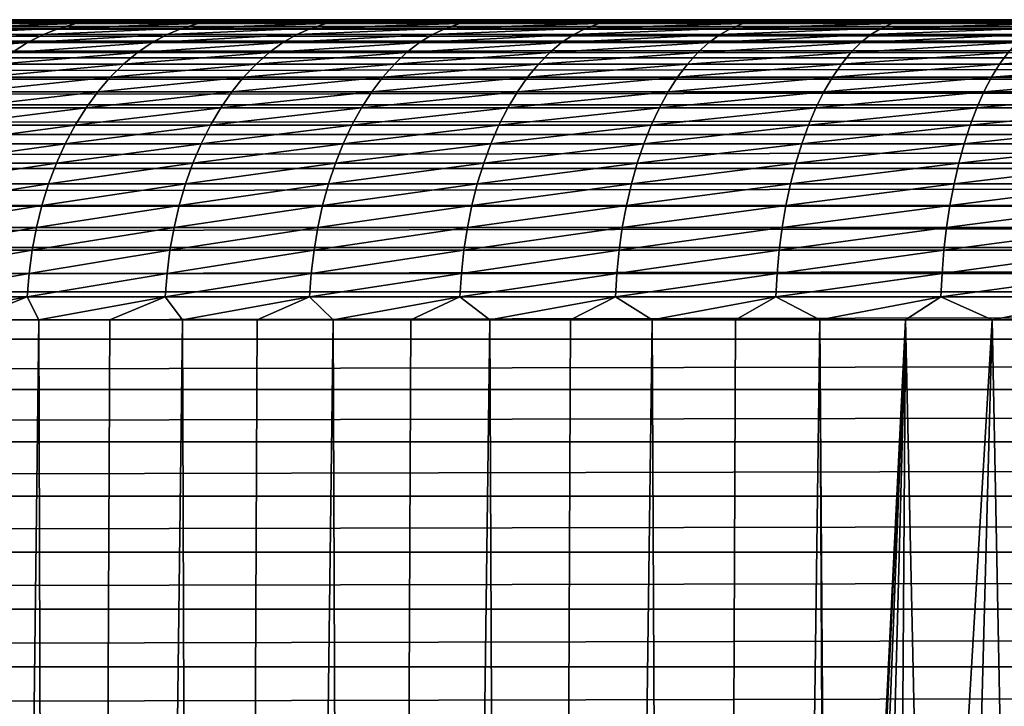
# Model space of a CAD drawing. Header units: metres. Extents: x -105 to 105, y -72 to 59.
# Tile 312 of 414: x -15.64 to -9.07, y 13.68 to 18.25. Entities that reach past the tile are written whole.
import ezdxf

# ---------------------------------------------------------------- set-up
doc = ezdxf.new("R2010")
doc.units = ezdxf.units.M
doc.layers.add('solid_509431_AD150_SW0001', color=7, linetype='CONTINUOUS')

msp = doc.modelspace()

# ---------------------------------------------------------------- linework, layer by layer
at = {"layer": 'solid_509431_AD150_SW0001'}
for points in [[(-75.364235, 18.25, 10.893912), (-90, 18.25, 12.05), (90, 18.25, 12.05)], [(-90, 18.233948, 12.438123), (90, 18.25, 12.05), (-90, 18.25, 12.05)], [(90, 18.233948, 12.438123), (90, 18.25, 12.05), (-90, 18.233948, 12.438123)], [(90, 18.233948, 12.438123), (-90, 18.233948, 12.438123), (-90, 18.185898, 12.823594)], [(90, 18.185898, 12.823594), (90, 18.233948, 12.438123), (-90, 18.185898, 12.823594)], [(-74.635765, 18.25, 10.893912), (-75.364235, 18.25, 10.893912), (90, 18.25, 12.05)], [(-73.908966, 18.25, 10.845259), (-74.635765, 18.25, 10.893912), (90, 18.25, 12.05)], [(-73.186996, 18.25, 10.748163), (-73.908966, 18.25, 10.845259), (90, 18.25, 12.05)], [(-72.473167, 18.25, 10.603071), (-73.186996, 18.25, 10.748163), (90, 18.25, 12.05)], [(-71.770584, 18.25, 10.410614), (-72.473167, 18.25, 10.603071), (90, 18.25, 12.05)], [(-71.082458, 18.25, 10.17167), (-71.770584, 18.25, 10.410614), (90, 18.25, 12.05)], [(-70.411804, 18.25, 9.887288), (-71.082458, 18.25, 10.17167), (90, 18.25, 12.05)], [(-69.761658, 18.25, 9.558754), (-70.411804, 18.25, 9.887288), (90, 18.25, 12.05)], [(-69.134903, 18.25, 9.187528), (-69.761658, 18.25, 9.558754), (90, 18.25, 12.05)], [(-68.53434, 18.25, 8.775261), (-69.134903, 18.25, 9.187528), (90, 18.25, 12.05)], [(-67.962662, 18.25, 8.323815), (-68.53434, 18.25, 8.775261), (90, 18.25, 12.05)], [(-67.422394, 18.25, 7.835172), (-67.962662, 18.25, 8.323815), (90, 18.25, 12.05)], [(-66.916, 18.25, 7.311563), (-67.422394, 18.25, 7.835172), (90, 18.25, 12.05)], [(-66.445679, 18.25, 6.755264), (-66.916, 18.25, 7.311563), (90, 18.25, 12.05)], [(-66.013596, 18.25, 6.168835), (-66.445679, 18.25, 6.755264), (90, 18.25, 12.05)], [(-65.621613, 18.25, 5.554809), (-66.013596, 18.25, 6.168835), (90, 18.25, 12.05)], [(-65.271553, 18.25, 4.916022), (-65.621613, 18.25, 5.554809), (90, 18.25, 12.05)], [(-64.964912, 18.25, 4.255229), (-65.271553, 18.25, 4.916022), (90, 18.25, 12.05)], [(-64.70311, 18.25, 3.575481), (-64.964912, 18.25, 4.255229), (90, 18.25, 12.05)], [(-64.487282, 18.25, 2.879718), (-64.70311, 18.25, 3.575481), (90, 18.25, 12.05)], [(-64.31842, 18.25, 2.171134), (-64.487282, 18.25, 2.879718), (90, 18.25, 12.05)], [(-64.197258, 18.25, 1.45282), (-64.31842, 18.25, 2.171134), (90, 18.25, 12.05)], [(-64.124344, 18.25, 0.728042), (-64.197258, 18.25, 1.45282), (90, 18.25, 12.05)], [(73.908966, 18.25, 10.845259), (-64.124344, 18.25, 0.728042), (90, 18.25, 12.05)], [(73.908966, 18.25, 10.845259), (-64.099998, 18.25), (-64.124344, 18.25, 0.728042)], [(73.186996, 18.25, 10.748163), (-57.793198, 18.25, -12.050066), (-64.099998, 18.25)], [(73.908966, 18.25, 10.845259), (73.186996, 18.25, 10.748163), (-64.099998, 18.25)], [(72.473167, 18.25, 10.603071), (-25.726921, 18.25, -12.050113), (-57.793198, 18.25, -12.050066)], [(73.186996, 18.25, 10.748163), (72.473167, 18.25, 10.603071), (-57.793198, 18.25, -12.050066)], [(72.473167, 18.25, 10.603071), (-25.365049, 18.25, -12.060971), (-25.726921, 18.25, -12.050113)], [(72.473167, 18.25, 10.603071), (-24.991703, 18.25, -12.094445), (-25.365049, 18.25, -12.060971)], [(72.473167, 18.25, 10.603071), (-24.801468, 18.25, -12.12), (-24.991703, 18.25, -12.094445)], [(72.473167, 18.25, 10.603071), (-24.609257, 18.25, -12.151661), (-24.801468, 18.25, -12.12)], [(72.473167, 18.25, 10.603071), (-24.415108, 18.25, -12.18946), (-24.609257, 18.25, -12.151661)], [(72.473167, 18.25, 10.603071), (-24.219128, 18.25, -12.233633), (-24.415108, 18.25, -12.18946)], [(72.473167, 18.25, 10.603071), (-24.100067, 18.25, -12.263351), (-24.219128, 18.25, -12.233633)], [(72.473167, 18.25, 10.603071), (-24.02137, 18.25, -12.284227), (-24.100067, 18.25, -12.263351)], [(72.473167, 18.25, 10.603071), (-23.822035, 18.25, -12.341436), (-24.02137, 18.25, -12.284227)], [(72.473167, 18.25, 10.603071), (-23.621172, 18.25, -12.40536), (-23.822035, 18.25, -12.341436)], [(72.473167, 18.25, 10.603071), (-23.41888, 18.25, -12.476157), (-23.621172, 18.25, -12.40536)], [(72.473167, 18.25, 10.603071), (-23.215279, 18.25, -12.553991), (-23.41888, 18.25, -12.476157)], [(72.473167, 18.25, 10.603071), (-23.01042, 18.25, -12.638964), (-23.215279, 18.25, -12.553991)], [(72.473167, 18.25, 10.603071), (-22.804512, 18.25, -12.731285), (-23.01042, 18.25, -12.638964)], [(72.473167, 18.25, 10.603071), (-22.597603, 18.25, -12.831001), (-22.804512, 18.25, -12.731285)], [(72.473167, 18.25, 10.603071), (-22.389881, 18.25, -12.938389), (-22.597603, 18.25, -12.831001)], [(72.473167, 18.25, 10.603071), (-22.181355, 18.25, -13.053498), (-22.389881, 18.25, -12.938389)], [(72.473167, 18.25, 10.603071), (-21.972017, 18.25, -13.176738), (-22.181355, 18.25, -13.053498)], [(72.473167, 18.25, 10.603071), (-21.761856, 18.25, -13.308221), (-21.972017, 18.25, -13.176738)], [(72.473167, 18.25, 10.603071), (-21.550831, 18.25, -13.448377), (-21.761856, 18.25, -13.308221)], [(72.473167, 18.25, 10.603071), (-21.338903, 18.25, -13.597456), (-21.550831, 18.25, -13.448377)], [(72.473167, 18.25, 10.603071), (-21.126057, 18.25, -13.755789), (-21.338903, 18.25, -13.597456)], [(72.473167, 18.25, 10.603071), (-20.912096, 18.25, -13.923974), (-21.126057, 18.25, -13.755789)], [(72.473167, 18.25, 10.603071), (-20.697023, 18.25, -14.102214), (-20.912096, 18.25, -13.923974)], [(72.473167, 18.25, 10.603071), (-20.480186, 18.25, -14.291783), (-20.697023, 18.25, -14.102214)], [(72.473167, 18.25, 10.603071), (-20.26153, 18.25, -14.492849), (-20.480186, 18.25, -14.291783)], [(-20.26153, 18.25, -14.492849), (72.473167, 18.25, 10.603071), (71.770584, 18.25, 10.410614)], [(71.770584, 18.25, 10.410614), (-20.039642, 18.25, -14.707791), (-20.26153, 18.25, -14.492849)], [(71.770584, 18.25, 10.410614), (-19.814226, 18.25, -14.937092), (-20.039642, 18.25, -14.707791)], [(71.770584, 18.25, 10.410614), (-19.582644, 18.25, -15.184918), (-19.814226, 18.25, -14.937092)], [(71.770584, 18.25, 10.410614), (-19.424721, 18.25, -15.360637), (-19.582644, 18.25, -15.184918)], [(71.770584, 18.25, 10.410614), (-19.262119, 18.25, -15.547915), (-19.424721, 18.25, -15.360637)], [(71.770584, 18.25, 10.410614), (-19.094269, 18.25, -15.747334), (-19.262119, 18.25, -15.547915)], [(71.770584, 18.25, 10.410614), (-18.922535, 18.25, -15.957415), (-19.094269, 18.25, -15.747334)], [(71.770584, 18.25, 10.410614), (-18.747385, 18.25, -16.178308), (-18.922535, 18.25, -15.957415)], [(71.770584, 18.25, 10.410614), (-18.566805, 18.25, -16.412891), (-18.747385, 18.25, -16.178308)], [(71.770584, 18.25, 10.410614), (-18.38862, 18.25, -16.649181), (-18.566805, 18.25, -16.412891)], [(71.770584, 18.25, 10.410614), (-18.218725, 18.25, -16.878807), (-18.38862, 18.25, -16.649181)], [(71.770584, 18.25, 10.410614), (-18.054319, 18.25, -17.105858), (-18.218725, 18.25, -16.878807)], [(71.770584, 18.25, 10.410614), (-17.89673, 18.25, -17.325331), (-18.054319, 18.25, -17.105858)], [(71.770584, 18.25, 10.410614), (-17.74736, 18.25, -17.534727), (-17.89673, 18.25, -17.325331)], [(71.770584, 18.25, 10.410614), (-17.604713, 18.25, -17.73621), (-17.74736, 18.25, -17.534727)], [(71.770584, 18.25, 10.410614), (-17.398317, 18.25, -18.026514), (-17.604713, 18.25, -17.73621)], [(71.770584, 18.25, 10.410614), (-17.331184, 18.25, -18.120758), (-17.398317, 18.25, -18.026514)], [(71.770584, 18.25, 10.410614), (-17.201433, 18.25, -18.302088), (-17.331184, 18.25, -18.120758)], [(71.770584, 18.25, 10.410614), (-17.014133, 18.25, -18.560238), (-17.201433, 18.25, -18.302088)], [(71.770584, 18.25, 10.410614), (-16.836412, 18.25, -18.800995), (-17.014133, 18.25, -18.560238)], [(71.770584, 18.25, 10.410614), (-16.668112, 18.25, -19.023737), (-16.836412, 18.25, -18.800995)], [(71.770584, 18.25, 10.410614), (-16.509266, 18.25, -19.228603), (-16.668112, 18.25, -19.023737)], [(71.770584, 18.25, 10.410614), (-16.138926, 18.25, -19.686356), (-16.509266, 18.25, -19.228603)], [(-16.26087, 18.151968, -20.495813), (-16.147078, 18.194666, -20.39612), (-15.371925, 18.194666, -21.234808)], [(-15.480256, 18.151968, -21.34041), (-16.26087, 18.151968, -20.495813), (-15.371925, 18.194666, -21.234808)], [(-16.147078, 18.194666, -20.39612), (-16.031113, 18.225351, -20.294527), (-15.261528, 18.225351, -21.12719)], [(-15.371925, 18.194666, -21.234808), (-16.147078, 18.194666, -20.39612), (-15.261528, 18.225351, -21.12719)], [(71.082458, 18.25, 10.17167), (-15.691018, 18.25, -20.206938), (-16.138926, 18.25, -19.686356)], [(71.770584, 18.25, 10.410614), (71.082458, 18.25, 10.17167), (-16.138926, 18.25, -19.686356)], [(-16.031113, 18.225351, -20.294527), (-15.913694, 18.243835, -20.19166), (-15.149746, 18.243835, -21.018223)], [(-15.261528, 18.225351, -21.12719), (-16.031113, 18.225351, -20.294527), (-15.149746, 18.243835, -21.018223)], [(-15.913694, 18.243835, -20.19166), (-15.691018, 18.25, -20.206938), (-15.141661, 18.25, -20.80084)], [(-15.149746, 18.243835, -21.018223), (-15.913694, 18.243835, -20.19166), (-15.141661, 18.25, -20.80084)], [(71.082458, 18.25, 10.17167), (-15.141661, 18.25, -20.80084), (-15.691018, 18.25, -20.206938)], [(-15.480256, 18.151968, -21.34041), (-15.371925, 18.194666, -21.234808), (-14.55326, 18.194666, -22.031101)], [(-14.655821, 18.151968, -22.142315), (-15.480256, 18.151968, -21.34041), (-14.55326, 18.194666, -22.031101)], [(-15.371925, 18.194666, -21.234808), (-15.261528, 18.225351, -21.12719), (-14.448742, 18.225351, -21.917765)], [(-14.55326, 18.194666, -22.031101), (-15.371925, 18.194666, -21.234808), (-14.448742, 18.225351, -21.917765)], [(-15.261528, 18.225351, -21.12719), (-15.149746, 18.243835, -21.018223), (-14.342913, 18.243835, -21.803007)], [(-14.448742, 18.225351, -21.917765), (-15.261528, 18.225351, -21.12719), (-14.342913, 18.243835, -21.803007)], [(-15.149746, 18.243835, -21.018223), (-15.141661, 18.25, -20.80084), (-14.457777, 18.25, -21.480473)], [(-14.342913, 18.243835, -21.803007), (-15.149746, 18.243835, -21.018223), (-14.457777, 18.25, -21.480473)], [(71.082458, 18.25, 10.17167), (-14.457777, 18.25, -21.480473), (-15.141661, 18.25, -20.80084)], [(-14.655821, 18.151968, -22.142315), (-14.55326, 18.194666, -22.031101), (-13.69339, 18.194666, -22.782743)], [(-13.789891, 18.151968, -22.899254), (-14.655821, 18.151968, -22.142315), (-13.69339, 18.194666, -22.782743)], [(-14.55326, 18.194666, -22.031101), (-14.448742, 18.225351, -21.917765), (-13.595047, 18.225351, -22.664009)], [(-13.69339, 18.194666, -22.782743), (-14.55326, 18.194666, -22.031101), (-13.595047, 18.225351, -22.664009)], [(71.082458, 18.25, 10.17167), (-13.629382, 18.25, -22.226177), (-14.457777, 18.25, -21.480473)], [(-14.342913, 18.243835, -21.803007), (-14.457777, 18.25, -21.480473), (-13.629382, 18.25, -22.226177)], [(-14.448742, 18.225351, -21.917765), (-14.342913, 18.243835, -21.803007), (-13.495471, 18.243835, -22.543785)], [(-13.595047, 18.225351, -22.664009), (-14.448742, 18.225351, -21.917765), (-13.495471, 18.243835, -22.543785)], [(-13.495471, 18.243835, -22.543785), (-14.342913, 18.243835, -21.803007), (-13.629382, 18.25, -22.226177)], [(-13.789891, 18.151968, -22.899254), (-13.69339, 18.194666, -22.782743), (-12.794747, 18.194666, -23.487602)], [(-12.884915, 18.151968, -23.609081), (-13.789891, 18.151968, -22.899254), (-12.794747, 18.194666, -23.487602)], [(-13.69339, 18.194666, -22.782743), (-13.595047, 18.225351, -22.664009), (-12.702858, 18.225351, -23.363808)], [(-12.794747, 18.194666, -23.487602), (-13.69339, 18.194666, -22.782743), (-12.702858, 18.225351, -23.363808)], [(71.082458, 18.25, 10.17167), (-13.186466, 18.25, -22.593664), (-13.629382, 18.25, -22.226177)], [(-13.495471, 18.243835, -22.543785), (-13.629382, 18.25, -22.226177), (-13.186466, 18.25, -22.593664)], [(-13.595047, 18.225351, -22.664009), (-13.495471, 18.243835, -22.543785), (-12.609817, 18.243835, -23.238459)], [(-12.702858, 18.225351, -23.363808), (-13.595047, 18.225351, -22.664009), (-12.609817, 18.243835, -23.238459)], [(-13.495471, 18.243835, -22.543785), (-13.186466, 18.25, -22.593664), (-12.732973, 18.25, -22.94945)], [(-12.609817, 18.243835, -23.238459), (-13.495471, 18.243835, -22.543785), (-12.732973, 18.25, -22.94945)], [(71.082458, 18.25, 10.17167), (-12.732973, 18.25, -22.94945), (-13.186466, 18.25, -22.593664)], [(-12.884915, 18.151968, -23.609081), (-12.794747, 18.194666, -23.487602), (-11.859874, 18.194666, -24.143684)], [(-11.943454, 18.151968, -24.269787), (-12.884915, 18.151968, -23.609081), (-11.859874, 18.194666, -24.143684)], [(-12.794747, 18.194666, -23.487602), (-12.702858, 18.225351, -23.363808), (-11.774698, 18.225351, -24.015175)], [(-11.859874, 18.194666, -24.143684), (-12.794747, 18.194666, -23.487602), (-11.774698, 18.225351, -24.015175)], [(71.082458, 18.25, 10.17167), (-12.271147, 18.25, -23.291685), (-12.732973, 18.25, -22.94945)], [(-12.609817, 18.243835, -23.238459), (-12.732973, 18.25, -22.94945), (-12.271147, 18.25, -23.291685)], [(-12.702858, 18.225351, -23.363808), (-12.609817, 18.243835, -23.238459), (-11.688456, 18.243835, -23.885056)], [(-11.774698, 18.225351, -24.015175), (-12.702858, 18.225351, -23.363808), (-11.688456, 18.243835, -23.885056)], [(-12.609817, 18.243835, -23.238459), (-12.271147, 18.25, -23.291685), (-11.799799, 18.25, -23.621372)], [(-11.688456, 18.243835, -23.885056), (-12.609817, 18.243835, -23.238459), (-11.799799, 18.25, -23.621372)], [(71.082458, 18.25, 10.17167), (-11.799799, 18.25, -23.621372), (-12.271147, 18.25, -23.291685)], [(-11.943454, 18.151968, -24.269787), (-11.859874, 18.194666, -24.143684), (-10.891415, 18.194666, -24.749125)], [(-10.968169, 18.151968, -24.879494), (-11.943454, 18.151968, -24.269787), (-10.891415, 18.194666, -24.749125)], [(-11.859874, 18.194666, -24.143684), (-11.774698, 18.225351, -24.015175), (-10.813194, 18.225351, -24.616268)], [(-10.891415, 18.194666, -24.749125), (-11.859874, 18.194666, -24.143684), (-10.813194, 18.225351, -24.616268)], [(71.082458, 18.25, 10.17167), (-11.319536, 18.25, -23.938078), (-11.799799, 18.25, -23.621372)], [(-11.688456, 18.243835, -23.885056), (-11.799799, 18.25, -23.621372), (-11.319536, 18.25, -23.938078)], [(-11.774698, 18.225351, -24.015175), (-11.688456, 18.243835, -23.885056), (-10.733994, 18.243835, -24.481747)], [(-10.813194, 18.225351, -24.616268), (-11.774698, 18.225351, -24.015175), (-10.733994, 18.243835, -24.481747)], [(-11.688456, 18.243835, -23.885056), (-11.319536, 18.25, -23.938078), (-10.830867, 18.25, -24.241451)], [(-10.733994, 18.243835, -24.481747), (-11.688456, 18.243835, -23.885056), (-10.830867, 18.25, -24.241451)], [(71.082458, 18.25, 10.17167), (-10.830867, 18.25, -24.241451), (-11.319536, 18.25, -23.938078)], [(-10.968169, 18.151968, -24.879494), (-10.891415, 18.194666, -24.749125), (-9.892113, 18.194666, -25.302208)], [(-9.961825, 18.151968, -25.436474), (-10.968169, 18.151968, -24.879494), (-9.892113, 18.194666, -25.302208)], [(-10.891415, 18.194666, -24.749125), (-10.813194, 18.225351, -24.616268), (-9.82107, 18.225351, -25.165379)], [(-9.892113, 18.194666, -25.302208), (-10.891415, 18.194666, -24.749125), (-9.82107, 18.225351, -25.165379)], [(70.411804, 18.25, 9.887288), (-10.334073, 18.25, -24.531324), (-10.830867, 18.25, -24.241451)], [(-10.733994, 18.243835, -24.481747), (-10.830867, 18.25, -24.241451), (-10.334073, 18.25, -24.531324)], [(71.082458, 18.25, 10.17167), (70.411804, 18.25, 9.887288), (-10.830867, 18.25, -24.241451)], [(-10.813194, 18.225351, -24.616268), (-10.733994, 18.243835, -24.481747), (-9.749136, 18.243835, -25.026834)], [(-9.82107, 18.225351, -25.165379), (-10.813194, 18.225351, -24.616268), (-9.749136, 18.243835, -25.026834)], [(-10.733994, 18.243835, -24.481747), (-10.334073, 18.25, -24.531324), (-9.829539, 18.25, -24.807482)], [(-9.749136, 18.243835, -25.026834), (-10.733994, 18.243835, -24.481747), (-9.829539, 18.25, -24.807482)], [(70.411804, 18.25, 9.887288), (-9.829539, 18.25, -24.807482), (-10.334073, 18.25, -24.531324)], [(-9.961825, 18.151968, -25.436474), (-9.892113, 18.194666, -25.302208), (-8.864808, 18.194666, -25.801361)], [(-8.92728, 18.151968, -25.939144), (-9.961825, 18.151968, -25.436474), (-8.864808, 18.194666, -25.801361)], [(-9.892113, 18.194666, -25.302208), (-9.82107, 18.225351, -25.165379), (-8.801143, 18.225351, -25.660948)], [(-8.864808, 18.194666, -25.801361), (-9.892113, 18.194666, -25.302208), (-8.801143, 18.225351, -25.660948)], [(70.411804, 18.25, 9.887288), (-9.317582, 18.25, -25.06974), (-9.829539, 18.25, -24.807482)], [(-9.749136, 18.243835, -25.026834), (-9.829539, 18.25, -24.807482), (-9.317582, 18.25, -25.06974)], [(-9.82107, 18.225351, -25.165379), (-9.749136, 18.243835, -25.026834), (-8.736679, 18.243835, -25.518774)], [(-8.801143, 18.225351, -25.660948), (-9.82107, 18.225351, -25.165379), (-8.736679, 18.243835, -25.518774)], [(-9.749136, 18.243835, -25.026834), (-9.317582, 18.25, -25.06974), (-8.79867, 18.25, -25.317862)], [(-8.736679, 18.243835, -25.518774), (-9.749136, 18.243835, -25.026834), (-8.79867, 18.25, -25.317862)], [(70.411804, 18.25, 9.887288), (-8.79867, 18.25, -25.317862), (-9.317582, 18.25, -25.06974)], [(90, 18.185898, 12.823594), (-90, 18.185898, 12.823594), (-90, 18.106182, 13.203782)], [(90, 18.106182, 13.203782), (90, 18.185898, 12.823594), (-90, 18.106182, 13.203782)], [(-16.371788, 18.097519, -20.592987), (-16.26087, 18.151968, -20.495813), (-15.480256, 18.151968, -21.34041)], [(-15.585851, 18.097519, -21.443346), (-16.371788, 18.097519, -20.592987), (-15.480256, 18.151968, -21.34041)], [(-15.585851, 18.097519, -21.443346), (-15.480256, 18.151968, -21.34041), (-14.655821, 18.151968, -22.142315)], [(-14.755793, 18.097519, -22.250721), (-15.585851, 18.097519, -21.443346), (-14.655821, 18.151968, -22.142315)], [(-14.755793, 18.097519, -22.250721), (-14.655821, 18.151968, -22.142315), (-13.789891, 18.151968, -22.899254)], [(-13.883956, 18.097519, -23.012823), (-14.755793, 18.097519, -22.250721), (-13.789891, 18.151968, -22.899254)], [(-13.883956, 18.097519, -23.012823), (-13.789891, 18.151968, -22.899254), (-12.884915, 18.151968, -23.609081)], [(-12.972807, 18.097519, -23.727493), (-13.883956, 18.097519, -23.012823), (-12.884915, 18.151968, -23.609081)], [(-12.972807, 18.097519, -23.727493), (-12.884915, 18.151968, -23.609081), (-11.943454, 18.151968, -24.269787)], [(-12.024923, 18.097519, -24.392704), (-12.972807, 18.097519, -23.727493), (-11.943454, 18.151968, -24.269787)], [(-12.024923, 18.097519, -24.392704), (-11.943454, 18.151968, -24.269787), (-10.968169, 18.151968, -24.879494)], [(-11.042986, 18.097519, -25.006571), (-12.024923, 18.097519, -24.392704), (-10.968169, 18.151968, -24.879494)], [(-11.042986, 18.097519, -25.006571), (-10.968169, 18.151968, -24.879494), (-9.961825, 18.151968, -25.436474)], [(-10.029778, 18.097519, -25.56735), (-11.042986, 18.097519, -25.006571), (-9.961825, 18.151968, -25.436474)], [(-10.029778, 18.097519, -25.56735), (-9.961825, 18.151968, -25.436474), (-8.92728, 18.151968, -25.939144)], [(-8.988176, 18.097519, -26.07345), (-10.029778, 18.097519, -25.56735), (-8.92728, 18.151968, -25.939144)], [(90, 18.106182, 13.203782), (-90, 18.106182, 13.203782), (-90, 17.99534, 13.576088)], [(90, 17.99534, 13.576088), (90, 18.106182, 13.203782), (-90, 17.99534, 13.576088)], [(-16.479149, 18.031658, -20.687042), (-16.371788, 18.097519, -20.592987), (-15.585851, 18.097519, -21.443346)], [(-15.688058, 18.031656, -21.542978), (-16.479149, 18.031658, -20.687042), (-15.585851, 18.097519, -21.443346)], [(-15.688058, 18.031656, -21.542978), (-15.585851, 18.097519, -21.443346), (-14.755793, 18.097519, -22.250721)], [(-14.852555, 18.031656, -22.355648), (-15.688058, 18.031656, -21.542978), (-14.755793, 18.097519, -22.250721)], [(-14.852555, 18.031656, -22.355648), (-14.755793, 18.097519, -22.250721), (-13.883956, 18.097519, -23.012823)], [(-13.975002, 18.031656, -23.122747), (-14.852555, 18.031656, -22.355648), (-13.883956, 18.097519, -23.012823)], [(-13.975002, 18.031656, -23.122747), (-13.883956, 18.097519, -23.012823), (-12.972807, 18.097519, -23.727493)], [(-13.057878, 18.031656, -23.842104), (-13.975002, 18.031656, -23.122747), (-12.972807, 18.097519, -23.727493)], [(-13.057878, 18.031656, -23.842104), (-12.972807, 18.097519, -23.727493), (-12.024923, 18.097519, -24.392704)], [(-12.103778, 18.031656, -24.511677), (-13.057878, 18.031656, -23.842104), (-12.024923, 18.097519, -24.392704)], [(-12.103778, 18.031656, -24.511677), (-12.024923, 18.097519, -24.392704), (-11.042986, 18.097519, -25.006571)], [(-11.115402, 18.031656, -25.129568), (-12.103778, 18.031656, -24.511677), (-11.042986, 18.097519, -25.006571)], [(-11.115402, 18.031656, -25.129568), (-11.042986, 18.097519, -25.006571), (-10.029778, 18.097519, -25.56735)], [(-10.09555, 18.031656, -25.694027), (-11.115402, 18.031656, -25.129568), (-10.029778, 18.097519, -25.56735)], [(-10.09555, 18.031656, -25.694027), (-10.029778, 18.097519, -25.56735), (-8.988176, 18.097519, -26.07345)], [(-9.047117, 18.031656, -26.203445), (-10.09555, 18.031656, -25.694027), (-8.988176, 18.097519, -26.07345)], [(90, 17.99534, 13.576088), (-90, 17.99534, 13.576088), (-90, 17.854136, 13.937968)], [(90, 17.854136, 13.937968), (90, 17.99534, 13.576088), (-90, 17.854136, 13.937968)], [(-15.786244, 17.954788, -21.638691), (-15.688058, 18.031656, -21.542978), (-14.852555, 18.031656, -22.355648)], [(-14.945513, 17.954788, -22.456448), (-15.786244, 17.954788, -21.638691), (-14.852555, 18.031656, -22.355648)], [(-14.945513, 17.954788, -22.456448), (-14.852555, 18.031656, -22.355648), (-13.975002, 18.031656, -23.122747)], [(-14.062468, 17.954788, -23.22835), (-14.945513, 17.954788, -22.456448), (-13.975002, 18.031656, -23.122747)], [(-14.062468, 17.954788, -23.22835), (-13.975002, 18.031656, -23.122747), (-13.057878, 18.031656, -23.842104)], [(-13.139604, 17.954788, -23.952208), (-14.062468, 17.954788, -23.22835), (-13.057878, 18.031656, -23.842104)], [(-13.139604, 17.954788, -23.952208), (-13.057878, 18.031656, -23.842104), (-12.103778, 18.031656, -24.511677)], [(-12.179532, 17.954788, -24.625971), (-13.139604, 17.954788, -23.952208), (-12.103778, 18.031656, -24.511677)], [(-12.179532, 17.954788, -24.625971), (-12.103778, 18.031656, -24.511677), (-11.115402, 18.031656, -25.129568)], [(-11.18497, 17.954788, -25.24773), (-12.179532, 17.954788, -24.625971), (-11.115402, 18.031656, -25.129568)], [(-11.18497, 17.954788, -25.24773), (-11.115402, 18.031656, -25.129568), (-10.09555, 18.031656, -25.694027)], [(-10.158734, 17.954788, -25.815722), (-11.18497, 17.954788, -25.24773), (-10.09555, 18.031656, -25.694027)], [(-10.158734, 17.954788, -25.815722), (-10.09555, 18.031656, -25.694027), (-9.047117, 18.031656, -26.203445)], [(-9.103741, 17.954788, -26.328327), (-10.158734, 17.954788, -25.815722), (-9.047117, 18.031656, -26.203445)], [(-9.103741, 17.954788, -26.328327), (-9.047117, 18.031656, -26.203445), (-7.973076, 18.031656, -26.65638)], [(-8.022978, 17.954788, -26.784098), (-9.103741, 17.954788, -26.328327), (-7.973076, 18.031656, -26.65638)], [(-15.879805, 17.867388, -21.729897), (-15.786244, 17.954788, -21.638691), (-14.945513, 17.954788, -22.456448)], [(-15.034091, 17.867388, -22.5525), (-15.879805, 17.867388, -21.729897), (-14.945513, 17.954788, -22.456448)], [(-15.034091, 17.867388, -22.5525), (-14.945513, 17.954788, -22.456448), (-14.062468, 17.954788, -23.22835)], [(-14.145812, 17.867388, -23.328974), (-15.034091, 17.867388, -22.5525), (-14.062468, 17.954788, -23.22835)], [(-14.145812, 17.867388, -23.328974), (-14.062468, 17.954788, -23.22835), (-13.139604, 17.954788, -23.952208)], [(-13.217479, 17.867388, -24.057123), (-14.145812, 17.867388, -23.328974), (-13.139604, 17.954788, -23.952208)], [(-13.217479, 17.867388, -24.057123), (-13.139604, 17.954788, -23.952208), (-12.179532, 17.954788, -24.625971)], [(-12.251717, 17.867388, -24.73488), (-13.217479, 17.867388, -24.057123), (-12.179532, 17.954788, -24.625971)], [(-12.251717, 17.867388, -24.73488), (-12.179532, 17.954788, -24.625971), (-11.18497, 17.954788, -25.24773)], [(-11.251261, 17.867388, -25.360325), (-12.251717, 17.867388, -24.73488), (-11.18497, 17.954788, -25.24773)], [(-11.251261, 17.867388, -25.360325), (-11.18497, 17.954788, -25.24773), (-10.158734, 17.954788, -25.815722)], [(-10.218943, 17.867388, -25.931681), (-11.251261, 17.867388, -25.360325), (-10.158734, 17.954788, -25.815722)], [(-10.218943, 17.867388, -25.931681), (-10.158734, 17.954788, -25.815722), (-9.103741, 17.954788, -26.328327)], [(-9.157696, 17.867388, -26.447327), (-10.218943, 17.867388, -25.931681), (-9.103741, 17.954788, -26.328327)], [(-9.157696, 17.867388, -26.447327), (-9.103741, 17.954788, -26.328327), (-8.022978, 17.954788, -26.784098)], [(-8.070527, 17.867388, -26.905798), (-9.157696, 17.867388, -26.447327), (-8.022978, 17.954788, -26.784098)], [(-15.968162, 17.769997, -21.816027), (-15.879805, 17.867388, -21.729897), (-15.034091, 17.867388, -22.5525)], [(-15.117742, 17.769995, -22.643208), (-15.968162, 17.769997, -21.816027), (-15.034091, 17.867388, -22.5525)], [(-15.117742, 17.769995, -22.643208), (-15.034091, 17.867388, -22.5525), (-14.145812, 17.867388, -23.328974)], [(-14.22452, 17.769995, -23.424004), (-15.117742, 17.769995, -22.643208), (-14.145812, 17.867388, -23.328974)], [(-14.22452, 17.769995, -23.424004), (-14.145812, 17.867388, -23.328974), (-13.217479, 17.867388, -24.057123)], [(-13.291021, 17.769995, -24.156204), (-14.22452, 17.769995, -23.424004), (-13.217479, 17.867388, -24.057123)], [(-13.291021, 17.769995, -24.156204), (-13.217479, 17.867388, -24.057123), (-12.251717, 17.867388, -24.73488)], [(-12.319886, 17.769995, -24.837732), (-13.291021, 17.769995, -24.156204), (-12.251717, 17.867388, -24.73488)], [(-12.319886, 17.769995, -24.837732), (-12.251717, 17.867388, -24.73488), (-11.251261, 17.867388, -25.360325)], [(-11.313864, 17.769995, -25.466656), (-12.319886, 17.769995, -24.837732), (-11.251261, 17.867388, -25.360325)], [(-11.313864, 17.769995, -25.466656), (-11.251261, 17.867388, -25.360325), (-10.218943, 17.867388, -25.931681)], [(-10.275802, 17.769995, -26.041191), (-11.313864, 17.769995, -25.466656), (-10.218943, 17.867388, -25.931681)], [(-10.275802, 17.769995, -26.041191), (-10.218943, 17.867388, -25.931681), (-9.157696, 17.867388, -26.447327)], [(-9.208651, 17.769995, -26.559706), (-10.275802, 17.769995, -26.041191), (-9.157696, 17.867388, -26.447327)], [(-9.208651, 17.769995, -26.559706), (-9.157696, 17.867388, -26.447327), (-8.070527, 17.867388, -26.905798)], [(-8.115433, 17.769995, -27.020727), (-9.208651, 17.769995, -26.559706), (-8.070527, 17.867388, -26.905798)], [(90, 17.854136, 13.937968), (-90, 17.854136, 13.937968), (-90, 17.683527, 14.286953)], [(90, 17.683527, 14.286953), (90, 17.854136, 13.937968), (-90, 17.683527, 14.286953)], [(-16.050768, 17.663214, -21.896553), (-15.968162, 17.769997, -21.816027), (-15.117742, 17.769995, -22.643208)], [(-15.195949, 17.663214, -22.728012), (-16.050768, 17.663214, -21.896553), (-15.117742, 17.769995, -22.643208)], [(-15.195949, 17.663214, -22.728012), (-15.117742, 17.769995, -22.643208), (-14.22452, 17.769995, -23.424004)], [(-14.298106, 17.663214, -23.512848), (-15.195949, 17.663214, -22.728012), (-14.22452, 17.769995, -23.424004)], [(-14.298106, 17.663214, -23.512848), (-14.22452, 17.769995, -23.424004), (-13.291021, 17.769995, -24.156204)], [(-13.359778, 17.663214, -24.248837), (-14.298106, 17.663214, -23.512848), (-13.291021, 17.769995, -24.156204)], [(-13.359778, 17.663214, -24.248837), (-13.291021, 17.769995, -24.156204), (-12.319886, 17.769995, -24.837732)], [(-12.383619, 17.663214, -24.933889), (-13.359778, 17.663214, -24.248837), (-12.319886, 17.769995, -24.837732)], [(-12.383619, 17.663214, -24.933889), (-12.319886, 17.769995, -24.837732), (-11.313864, 17.769995, -25.466656)], [(-11.372393, 17.663214, -25.566067), (-12.383619, 17.663214, -24.933889), (-11.313864, 17.769995, -25.466656)], [(-11.372393, 17.663214, -25.566067), (-11.313864, 17.769995, -25.466656), (-10.275802, 17.769995, -26.041191)], [(-10.32896, 17.663214, -26.143576), (-11.372393, 17.663214, -25.566067), (-10.275802, 17.769995, -26.041191)], [(-10.32896, 17.663214, -26.143576), (-10.275802, 17.769995, -26.041191), (-9.208651, 17.769995, -26.559706)], [(-9.256289, 17.663214, -26.664772), (-10.32896, 17.663214, -26.143576), (-9.208651, 17.769995, -26.559706)], [(-9.256289, 17.663214, -26.664772), (-9.208651, 17.769995, -26.559706), (-8.115433, 17.769995, -27.020727)], [(-8.157415, 17.663214, -27.128178), (-9.256289, 17.663214, -26.664772), (-8.115433, 17.769995, -27.020727)], [(90, 17.683527, 14.286953), (-90, 17.683527, 14.286953), (-90, 17.484682, 14.620656)], [(90, 17.484682, 14.620656), (90, 17.683527, 14.286953), (-90, 17.484682, 14.620656)], [(-16.127113, 17.547701, -21.970976), (-16.050768, 17.663214, -21.896553), (-15.195949, 17.663214, -22.728012)], [(-15.268229, 17.547701, -22.806391), (-16.127113, 17.547701, -21.970976), (-15.195949, 17.663214, -22.728012)], [(-15.268229, 17.547701, -22.806391), (-15.195949, 17.663214, -22.728012), (-14.298106, 17.663214, -23.512848)], [(-14.366116, 17.547701, -23.594959), (-15.268229, 17.547701, -22.806391), (-14.298106, 17.663214, -23.512848)], [(-14.366116, 17.547701, -23.594959), (-14.298106, 17.663214, -23.512848), (-13.359778, 17.663214, -24.248837)], [(-13.423325, 17.547701, -24.334448), (-14.366116, 17.547701, -23.594959), (-13.359778, 17.663214, -24.248837)], [(-13.423325, 17.547701, -24.334448), (-13.359778, 17.663214, -24.248837), (-12.383619, 17.663214, -24.933889)], [(-12.442523, 17.547701, -25.02276), (-13.423325, 17.547701, -24.334448), (-12.383619, 17.663214, -24.933889)], [(-12.442523, 17.547701, -25.02276), (-12.383619, 17.663214, -24.933889), (-11.372393, 17.663214, -25.566067)], [(-11.426485, 17.547701, -25.657946), (-12.442523, 17.547701, -25.02276), (-11.372393, 17.663214, -25.566067)], [(-11.426485, 17.547701, -25.657946), (-11.372393, 17.663214, -25.566067), (-10.32896, 17.663214, -26.143576)], [(-10.378091, 17.547701, -26.238199), (-11.426485, 17.547701, -25.657946), (-10.32896, 17.663214, -26.143576)], [(-10.378091, 17.547701, -26.238199), (-10.32896, 17.663214, -26.143576), (-9.256289, 17.663214, -26.664772)], [(-9.300316, 17.547701, -26.761875), (-10.378091, 17.547701, -26.238199), (-9.256289, 17.663214, -26.664772)], [(-9.300316, 17.547701, -26.761875), (-9.256289, 17.663214, -26.664772), (-8.157415, 17.663214, -27.128178)], [(-8.196217, 17.547701, -27.227486), (-9.300316, 17.547701, -26.761875), (-8.157415, 17.663214, -27.128178)], [(-16.196728, 17.424173, -22.038837), (-16.127113, 17.547701, -21.970976), (-15.268229, 17.547701, -22.806391)], [(-15.334136, 17.424171, -22.877857), (-16.196728, 17.424173, -22.038837), (-15.268229, 17.547701, -22.806391)], [(-15.334136, 17.424171, -22.877857), (-15.268229, 17.547701, -22.806391), (-14.366116, 17.547701, -23.594959)], [(-14.428128, 17.424171, -23.66983), (-15.334136, 17.424171, -22.877857), (-14.366116, 17.547701, -23.594959)], [(-14.428128, 17.424171, -23.66983), (-14.366116, 17.547701, -23.594959), (-13.423325, 17.547701, -24.334448)], [(-13.481268, 17.424171, -24.41251), (-14.428128, 17.424171, -23.66983), (-13.423325, 17.547701, -24.334448)], [(-13.481268, 17.424171, -24.41251), (-13.423325, 17.547701, -24.334448), (-12.442523, 17.547701, -25.02276)], [(-12.496232, 17.424171, -25.103794), (-13.481268, 17.424171, -24.41251), (-12.442523, 17.547701, -25.02276)], [(-12.496232, 17.424171, -25.103794), (-12.442523, 17.547701, -25.02276), (-11.426485, 17.547701, -25.657946)], [(-11.475809, 17.424171, -25.74172), (-12.496232, 17.424171, -25.103794), (-11.426485, 17.547701, -25.657946)], [(-11.475809, 17.424171, -25.74172), (-11.426485, 17.547701, -25.657946), (-10.378091, 17.547701, -26.238199)], [(-10.422889, 17.424171, -26.32448), (-11.475809, 17.424171, -25.74172), (-10.378091, 17.547701, -26.238199)], [(-10.422889, 17.424171, -26.32448), (-10.378091, 17.547701, -26.238199), (-9.300316, 17.547701, -26.761875)], [(-9.340462, 17.424171, -26.850416), (-10.422889, 17.424171, -26.32448), (-9.300316, 17.547701, -26.761875)], [(-9.340462, 17.424171, -26.850416), (-9.300316, 17.547701, -26.761875), (-8.196217, 17.547701, -27.227486)], [(-8.231596, 17.424171, -27.318037), (-9.340462, 17.424171, -26.850416), (-8.196217, 17.547701, -27.227486)], [(90, 17.484682, 14.620656), (-90, 17.484682, 14.620656), (-90, 17.258961, 14.9368)], [(90, 17.258961, 14.9368), (90, 17.484682, 14.620656), (-90, 17.258961, 14.9368)], [(-16.25918, 17.29339, -22.099716), (-16.196728, 17.424173, -22.038837), (-15.334136, 17.424171, -22.877857)], [(-15.393262, 17.29339, -22.941973), (-16.25918, 17.29339, -22.099716), (-15.334136, 17.424171, -22.877857)], [(-15.393262, 17.29339, -22.941973), (-15.334136, 17.424171, -22.877857), (-14.428128, 17.424171, -23.66983)], [(-14.483761, 17.29339, -23.736998), (-15.393262, 17.29339, -22.941973), (-14.428128, 17.424171, -23.66983)], [(-14.483761, 17.29339, -23.736998), (-14.428128, 17.424171, -23.66983), (-13.481268, 17.424171, -24.41251)], [(-13.533249, 17.29339, -24.482542), (-14.483761, 17.29339, -23.736998), (-13.481268, 17.424171, -24.41251)], [(-13.533249, 17.29339, -24.482542), (-13.481268, 17.424171, -24.41251), (-12.496232, 17.424171, -25.103794)], [(-12.544415, 17.29339, -25.176491), (-13.533249, 17.29339, -24.482542), (-12.496232, 17.424171, -25.103794)], [(-12.544415, 17.29339, -25.176491), (-12.496232, 17.424171, -25.103794), (-11.475809, 17.424171, -25.74172)], [(-11.520058, 17.29339, -25.816877), (-12.544415, 17.29339, -25.176491), (-11.475809, 17.424171, -25.74172)], [(-11.520058, 17.29339, -25.816877), (-11.475809, 17.424171, -25.74172), (-10.422889, 17.424171, -26.32448)], [(-10.463078, 17.29339, -26.401884), (-11.520058, 17.29339, -25.816877), (-10.422889, 17.424171, -26.32448)], [(-10.463078, 17.29339, -26.401884), (-10.422889, 17.424171, -26.32448), (-9.340462, 17.424171, -26.850416)], [(-9.376477, 17.29339, -26.929848), (-10.463078, 17.29339, -26.401884), (-9.340462, 17.424171, -26.850416)], [(-9.376477, 17.29339, -26.929848), (-9.340462, 17.424171, -26.850416), (-8.231596, 17.424171, -27.318037)], [(-8.263336, 17.29339, -27.399273), (-9.376477, 17.29339, -26.929848), (-8.231596, 17.424171, -27.318037)], [(-16.314085, 17.156162, -22.153238), (-16.25918, 17.29339, -22.099716), (-15.393262, 17.29339, -22.941973)], [(-15.445242, 17.15616, -22.998339), (-16.314085, 17.156162, -22.153238), (-15.393262, 17.29339, -22.941973)], [(-15.445242, 17.15616, -22.998339), (-15.393262, 17.29339, -22.941973), (-14.483761, 17.29339, -23.736998)], [(-14.53267, 17.15616, -23.796049), (-15.445242, 17.15616, -22.998339), (-14.483761, 17.29339, -23.736998)], [(-14.53267, 17.15616, -23.796049), (-14.483761, 17.29339, -23.736998), (-13.533249, 17.29339, -24.482542)], [(-13.578949, 17.15616, -24.544109), (-14.53267, 17.15616, -23.796049), (-13.533249, 17.29339, -24.482542)], [(-13.578949, 17.15616, -24.544109), (-13.533249, 17.29339, -24.482542), (-12.544415, 17.29339, -25.176491)], [(-12.586776, 17.15616, -25.240402), (-13.578949, 17.15616, -24.544109), (-12.544415, 17.29339, -25.176491)], [(-12.586776, 17.15616, -25.240402), (-12.544415, 17.29339, -25.176491), (-11.520058, 17.29339, -25.816877)], [(-11.558959, 17.15616, -25.882952), (-12.586776, 17.15616, -25.240402), (-11.520058, 17.29339, -25.816877)], [(-11.558959, 17.15616, -25.882952), (-11.520058, 17.29339, -25.816877), (-10.463078, 17.29339, -26.401884)], [(-10.498409, 17.15616, -26.469934), (-11.558959, 17.15616, -25.882952), (-10.463078, 17.29339, -26.401884)], [(-10.498409, 17.15616, -26.469934), (-10.463078, 17.29339, -26.401884), (-9.376477, 17.29339, -26.929848)], [(-9.40814, 17.15616, -26.99968), (-10.498409, 17.15616, -26.469934), (-9.376477, 17.29339, -26.929848)], [(-9.40814, 17.15616, -26.99968), (-9.376477, 17.29339, -26.929848), (-8.263336, 17.29339, -27.399273)], [(-8.29124, 17.15616, -27.47069), (-9.40814, 17.15616, -26.99968), (-8.263336, 17.29339, -27.399273)], [(90, 17.258961, 14.9368), (-90, 17.258961, 14.9368), (-90, 17.007902, 15.233223)], [(90, 17.007902, 15.233223), (90, 17.258961, 14.9368), (-90, 17.007902, 15.233223)], [(-16.361101, 17.013336, -22.199072), (-16.314085, 17.156162, -22.153238), (-15.445242, 17.15616, -22.998339)], [(-15.489755, 17.013334, -23.046606), (-16.361101, 17.013336, -22.199072), (-15.445242, 17.15616, -22.998339)], [(-15.489755, 17.013334, -23.046606), (-15.445242, 17.15616, -22.998339), (-14.53267, 17.15616, -23.796049)], [(-14.574553, 17.013334, -23.846617), (-15.489755, 17.013334, -23.046606), (-14.53267, 17.15616, -23.796049)], [(-14.574553, 17.013334, -23.846617), (-14.53267, 17.15616, -23.796049), (-13.578949, 17.15616, -24.544109)], [(-13.618083, 17.013334, -24.596834), (-14.574553, 17.013334, -23.846617), (-13.578949, 17.15616, -24.544109)], [(-13.618083, 17.013334, -24.596834), (-13.578949, 17.15616, -24.544109), (-12.586776, 17.15616, -25.240402)], [(-12.623051, 17.013334, -25.295134), (-13.618083, 17.013334, -24.596834), (-12.586776, 17.15616, -25.240402)], [(-12.623051, 17.013334, -25.295134), (-12.586776, 17.15616, -25.240402), (-11.558959, 17.15616, -25.882952)], [(-11.592272, 17.013334, -25.939533), (-12.623051, 17.013334, -25.295134), (-11.558959, 17.15616, -25.882952)], [(-11.592272, 17.013334, -25.939533), (-11.558959, 17.15616, -25.882952), (-10.498409, 17.15616, -26.469934)], [(-10.528666, 17.013334, -26.528208), (-11.592272, 17.013334, -25.939533), (-10.498409, 17.15616, -26.469934)], [(-10.528666, 17.013334, -26.528208), (-10.498409, 17.15616, -26.469934), (-9.40814, 17.15616, -26.99968)], [(-9.435254, 17.013334, -27.059481), (-10.528666, 17.013334, -26.528208), (-9.40814, 17.15616, -26.99968)], [(-9.435254, 17.013334, -27.059481), (-9.40814, 17.15616, -26.99968), (-8.29124, 17.15616, -27.47069)], [(-8.315135, 17.013334, -27.531847), (-9.435254, 17.013334, -27.059481), (-8.29124, 17.15616, -27.47069)], [(90, 17.007902, 15.233223), (-90, 17.007902, 15.233223), (-90, 16.733223, 15.507902)], [(90, 16.733223, 15.507902), (90, 17.007902, 15.233223), (-90, 16.733223, 15.507902)], [(-16.39994, 16.865793, -22.236933), (-16.361101, 17.013336, -22.199072), (-15.489755, 17.013334, -23.046606)], [(-15.526526, 16.865793, -23.086479), (-16.39994, 16.865793, -22.236933), (-15.489755, 17.013334, -23.046606)], [(-15.526526, 16.865793, -23.086479), (-15.489755, 17.013334, -23.046606), (-14.574553, 17.013334, -23.846617)], [(-14.609152, 16.865793, -23.888388), (-15.526526, 16.865793, -23.086479), (-14.574553, 17.013334, -23.846617)], [(-14.609152, 16.865793, -23.888388), (-14.574553, 17.013334, -23.846617), (-13.618083, 17.013334, -24.596834)], [(-13.650411, 16.865793, -24.640387), (-14.609152, 16.865793, -23.888388), (-13.618083, 17.013334, -24.596834)], [(-13.650411, 16.865793, -24.640387), (-13.618083, 17.013334, -24.596834), (-12.623051, 17.013334, -25.295134)], [(-12.653016, 16.865793, -25.340343), (-13.650411, 16.865793, -24.640387), (-12.623051, 17.013334, -25.295134)], [(-12.653016, 16.865793, -25.340343), (-12.623051, 17.013334, -25.295134), (-11.592272, 17.013334, -25.939533)], [(-11.619791, 16.865793, -25.986275), (-12.653016, 16.865793, -25.340343), (-11.592272, 17.013334, -25.939533)], [(-11.619791, 16.865793, -25.986275), (-11.592272, 17.013334, -25.939533), (-10.528666, 17.013334, -26.528208)], [(-10.553659, 16.865793, -26.576345), (-11.619791, 16.865793, -25.986275), (-10.528666, 17.013334, -26.528208)], [(-10.553659, 16.865793, -26.576345), (-10.528666, 17.013334, -26.528208), (-9.435254, 17.013334, -27.059481)], [(-9.457652, 16.865793, -27.108881), (-10.553659, 16.865793, -26.576345), (-9.435254, 17.013334, -27.059481)], [(-9.457652, 16.865793, -27.108881), (-9.435254, 17.013334, -27.059481), (-8.315135, 17.013334, -27.531847)], [(-8.334874, 16.865793, -27.582369), (-9.457652, 16.865793, -27.108881), (-8.315135, 17.013334, -27.531847)], [(-16.430363, 16.714447, -22.266588), (-16.39994, 16.865793, -22.236933), (-15.526526, 16.865793, -23.086479)], [(-15.555328, 16.714447, -23.117712), (-16.430363, 16.714447, -22.266588), (-15.526526, 16.865793, -23.086479)], [(-15.555328, 16.714447, -23.117712), (-15.526526, 16.865793, -23.086479), (-14.609152, 16.865793, -23.888388)], [(-14.636251, 16.714447, -23.921108), (-15.555328, 16.714447, -23.117712), (-14.609152, 16.865793, -23.888388)], [(-14.636251, 16.714447, -23.921108), (-14.609152, 16.865793, -23.888388), (-13.650411, 16.865793, -24.640387)], [(-13.675733, 16.714447, -24.674501), (-14.636251, 16.714447, -23.921108), (-13.650411, 16.865793, -24.640387)], [(-13.675733, 16.714447, -24.674501), (-13.650411, 16.865793, -24.640387), (-12.653016, 16.865793, -25.340343)], [(-12.676488, 16.714447, -25.375757), (-13.675733, 16.714447, -24.674501), (-12.653016, 16.865793, -25.340343)], [(-12.676488, 16.714447, -25.375757), (-12.653016, 16.865793, -25.340343), (-11.619791, 16.865793, -25.986275)], [(-11.641346, 16.714447, -26.022886), (-12.676488, 16.714447, -25.375757), (-11.619791, 16.865793, -25.986275)], [(-11.641346, 16.714447, -26.022886), (-11.619791, 16.865793, -25.986275), (-10.553659, 16.865793, -26.576345)], [(-10.573236, 16.714447, -26.614052), (-11.641346, 16.714447, -26.022886), (-10.553659, 16.865793, -26.576345)], [(-10.573236, 16.714447, -26.614052), (-10.553659, 16.865793, -26.576345), (-9.457652, 16.865793, -27.108881)], [(-9.475197, 16.714447, -27.147573), (-10.573236, 16.714447, -26.614052), (-9.457652, 16.865793, -27.108881)], [(-9.475197, 16.714447, -27.147573), (-9.457652, 16.865793, -27.108881), (-8.334874, 16.865793, -27.582369)], [(-8.350335, 16.714447, -27.621941), (-9.475197, 16.714447, -27.147573), (-8.334874, 16.865793, -27.582369)], [(90, 16.733223, 15.507902), (-90, 16.733223, 15.507902), (-90, 16.4368, 15.758961)], [(90, 16.4368, 15.758961), (90, 16.733223, 15.507902), (-90, 16.4368, 15.758961)], [(-16.452179, 16.560232, -22.287855), (-16.430363, 16.714447, -22.266588), (-15.555328, 16.714447, -23.117712)], [(-15.575983, 16.560232, -23.14011), (-16.452179, 16.560232, -22.287855), (-15.555328, 16.714447, -23.117712)], [(-15.575983, 16.560232, -23.14011), (-15.555328, 16.714447, -23.117712), (-14.636251, 16.714447, -23.921108)], [(-14.655686, 16.56023, -23.944572), (-15.575983, 16.560232, -23.14011), (-14.636251, 16.714447, -23.921108)], [(-14.655686, 16.56023, -23.944572), (-14.636251, 16.714447, -23.921108), (-13.675733, 16.714447, -24.674501)], [(-13.693892, 16.56023, -24.698967), (-14.655686, 16.56023, -23.944572), (-13.675733, 16.714447, -24.674501)], [(-13.693892, 16.56023, -24.698967), (-13.675733, 16.714447, -24.674501), (-12.676488, 16.714447, -25.375757)], [(-12.69332, 16.56023, -25.401154), (-13.693892, 16.56023, -24.698967), (-12.676488, 16.714447, -25.375757)], [(-12.69332, 16.56023, -25.401154), (-12.676488, 16.714447, -25.375757), (-11.641346, 16.714447, -26.022886)], [(-11.656803, 16.56023, -26.049141), (-12.69332, 16.56023, -25.401154), (-11.641346, 16.714447, -26.022886)], [(-11.656803, 16.56023, -26.049141), (-11.641346, 16.714447, -26.022886), (-10.573236, 16.714447, -26.614052)], [(-10.587276, 16.56023, -26.641092), (-11.656803, 16.56023, -26.049141), (-10.573236, 16.714447, -26.614052)], [(-10.587276, 16.56023, -26.641092), (-10.573236, 16.714447, -26.614052), (-9.475197, 16.714447, -27.147573)], [(-9.487778, 16.56023, -27.175322), (-10.587276, 16.56023, -26.641092), (-9.475197, 16.714447, -27.147573)], [(-9.487778, 16.56023, -27.175322), (-9.475197, 16.714447, -27.147573), (-8.350335, 16.714447, -27.621941)], [(-8.361423, 16.56023, -27.650318), (-9.487778, 16.56023, -27.175322), (-8.350335, 16.714447, -27.621941)], [(-16.465256, 16.4041, -22.300604), (-16.452179, 16.560232, -22.287855), (-15.575983, 16.560232, -23.14011)], [(-15.588364, 16.404099, -23.153534), (-16.465256, 16.4041, -22.300604), (-15.575983, 16.560232, -23.14011)], [(-15.588364, 16.404099, -23.153534), (-15.575983, 16.560232, -23.14011), (-14.655686, 16.56023, -23.944572)], [(-14.667335, 16.404099, -23.958637), (-15.588364, 16.404099, -23.153534), (-14.655686, 16.56023, -23.944572)], [(-14.667335, 16.404099, -23.958637), (-14.655686, 16.56023, -23.944572), (-13.693892, 16.56023, -24.698967)], [(-13.704776, 16.404099, -24.713631), (-14.667335, 16.404099, -23.958637), (-13.693892, 16.56023, -24.698967)], [(-13.704776, 16.404099, -24.713631), (-13.693892, 16.56023, -24.698967), (-12.69332, 16.56023, -25.401154)], [(-12.703409, 16.404099, -25.416374), (-13.704776, 16.404099, -24.713631), (-12.69332, 16.56023, -25.401154)], [(-12.703409, 16.404099, -25.416374), (-12.69332, 16.56023, -25.401154), (-11.656803, 16.56023, -26.049141)], [(-11.666068, 16.404099, -26.064878), (-12.703409, 16.404099, -25.416374), (-11.656803, 16.56023, -26.049141)], [(-11.666068, 16.404099, -26.064878), (-11.656803, 16.56023, -26.049141), (-10.587276, 16.56023, -26.641092)], [(-10.595691, 16.404099, -26.657299), (-11.666068, 16.404099, -26.064878), (-10.587276, 16.56023, -26.641092)], [(-10.595691, 16.404099, -26.657299), (-10.587276, 16.56023, -26.641092), (-9.487778, 16.56023, -27.175322)], [(-9.495318, 16.404099, -27.191954), (-10.595691, 16.404099, -26.657299), (-9.487778, 16.56023, -27.175322)], [(-9.495318, 16.404099, -27.191954), (-9.487778, 16.56023, -27.175322), (-8.361423, 16.56023, -27.650318)], [(-8.368069, 16.404099, -27.667328), (-9.495318, 16.404099, -27.191954), (-8.361423, 16.56023, -27.650318)], [(90, 16.4368, 15.758961), (-90, 16.4368, 15.758961), (-90, 16.120657, 15.984682)], [(90, 16.120657, 15.984682), (90, 16.4368, 15.758961), (-90, 16.120657, 15.984682)], [(-15.588364, 16.404099, -23.153534), (-16.421524, 16.249998, -22.353836), (-16.465256, 16.4041, -22.300604)], [(-15.588364, 16.404099, -23.153534), (-15.975418, 16.25, -22.79648), (-16.421524, 16.249998, -22.353836)], [(-15.588364, 16.404099, -23.153534), (-15.510805, 16.25, -23.232782), (-15.975418, 16.25, -22.79648)], [(-14.667335, 16.404099, -23.958637), (-15.510805, 16.25, -23.232782), (-15.588364, 16.404099, -23.153534)], [(-14.667335, 16.404099, -23.958637), (-15.03689, 16.25, -23.653791), (-15.510805, 16.25, -23.232782)], [(-14.667335, 16.404099, -23.958637), (-14.551588, 16.25, -24.06155), (-15.03689, 16.25, -23.653791)], [(-13.704776, 16.404099, -24.713631), (-14.551588, 16.25, -24.06155), (-14.667335, 16.404099, -23.958637)], [(-13.704776, 16.404099, -24.713631), (-14.054948, 16.25, -24.455999), (-14.551588, 16.25, -24.06155)], [(-13.704776, 16.404099, -24.713631), (-13.547767, 16.25, -24.8365), (-14.054948, 16.25, -24.455999)], [(-12.703409, 16.404099, -25.416374), (-13.547767, 16.25, -24.8365), (-13.704776, 16.404099, -24.713631)], [(-12.703409, 16.404099, -25.416374), (-13.03026, 16.25, -25.202898), (-13.547767, 16.25, -24.8365)], [(-12.703409, 16.404099, -25.416374), (-12.502833, 16.25, -25.554899), (-13.03026, 16.25, -25.202898)], [(-11.666068, 16.404099, -26.064878), (-12.502833, 16.25, -25.554899), (-12.703409, 16.404099, -25.416374)], [(-11.666068, 16.404099, -26.064878), (-11.965919, 16.25, -25.89222), (-12.502833, 16.25, -25.554899)], [(-11.666068, 16.404099, -26.064878), (-11.419907, 16.25, -26.214613), (-11.965919, 16.25, -25.89222)], [(-10.595691, 16.404099, -26.657299), (-11.419907, 16.25, -26.214613), (-11.666068, 16.404099, -26.064878)], [(-10.595691, 16.404099, -26.657299), (-10.865212, 16.25, -26.521832), (-11.419907, 16.25, -26.214613)], [(-10.595691, 16.404099, -26.657299), (-10.30226, 16.25, -26.813643), (-10.865212, 16.25, -26.521832)], [(-9.495318, 16.404099, -27.191954), (-10.30226, 16.25, -26.813643), (-10.595691, 16.404099, -26.657299)], [(-9.495318, 16.404099, -27.191954), (-9.73148, 16.25, -27.089825), (-10.30226, 16.25, -26.813643)], [(-9.495318, 16.404099, -27.191954), (-9.153302, 16.25, -27.350168), (-9.73148, 16.25, -27.089825)], [(-8.368069, 16.404099, -27.667328), (-9.153302, 16.25, -27.350168), (-9.495318, 16.404099, -27.191954)], [(-8.368069, 16.404099, -27.667328), (-8.568168, 16.25, -27.594473), (-9.153302, 16.25, -27.350168)], [(-15.510805, 16.25, -23.232782), (-15.325972, -45.799999, -23.399771), (-16.263456, -45.799999, -22.513456)], [(-15.975418, 16.25, -22.79648), (-15.510805, 16.25, -23.232782), (-16.263456, -45.799999, -22.513456)], [(-15.510805, 16.25, -23.232782), (-15.03689, 16.25, -23.653791), (-15.325972, -45.799999, -23.399771)], [(-14.551588, 16.25, -24.06155), (-14.340265, -45.799999, -24.232124), (-15.325972, -45.799999, -23.399771)], [(-15.03689, 16.25, -23.653791), (-14.551588, 16.25, -24.06155), (-15.325972, -45.799999, -23.399771)], [(-14.551588, 16.25, -24.06155), (-14.054948, 16.25, -24.455999), (-14.340265, -45.799999, -24.232124)], [(-13.547767, 16.25, -24.8365), (-13.30944, -45.799999, -25.0079), (-14.340265, -45.799999, -24.232124)], [(-14.054948, 16.25, -24.455999), (-13.547767, 16.25, -24.8365), (-14.340265, -45.799999, -24.232124)], [(-13.547767, 16.25, -24.8365), (-13.03026, 16.25, -25.202898), (-13.30944, -45.799999, -25.0079)], [(-12.502833, 16.25, -25.554899), (-12.236738, -45.799999, -25.724657), (-13.30944, -45.799999, -25.0079)], [(-13.03026, 16.25, -25.202898), (-12.502833, 16.25, -25.554899), (-13.30944, -45.799999, -25.0079)], [(-12.502833, 16.25, -25.554899), (-11.965919, 16.25, -25.89222), (-12.236738, -45.799999, -25.724657)], [(-11.419907, 16.25, -26.214613), (-11.125534, -45.799999, -26.380138), (-12.236738, -45.799999, -25.724657)], [(-11.965919, 16.25, -25.89222), (-11.419907, 16.25, -26.214613), (-12.236738, -45.799999, -25.724657)], [(-11.419907, 16.25, -26.214613), (-10.865212, 16.25, -26.521832), (-11.125534, -45.799999, -26.380138)], [(-10.865212, 16.25, -26.521832), (-10.30226, 16.25, -26.813643), (-11.125534, -45.799999, -26.380138)], [(-10.25, 5.5, -26.839743), (-11.125534, -45.799999, -26.380138), (-10.30226, 16.25, -26.813643)], [(-10.231697, 6.112275, -26.848846), (-10.30226, 16.25, -26.813643), (-9.73148, 16.25, -27.089825)], [(-10.231697, 6.112275, -26.848846), (-10.25, 5.5, -26.839743), (-10.30226, 16.25, -26.813643)], [(-10.176604, 6.724429, -26.876118), (-10.231697, 6.112275, -26.848846), (-9.73148, 16.25, -27.089825)], [(-10.084289, 7.335654, -26.921408), (-10.176604, 6.724429, -26.876118), (-9.73148, 16.25, -27.089825)], [(-9.954116, 7.945011, -26.984409), (-10.084289, 7.335654, -26.921408), (-9.73148, 16.25, -27.089825)], [(-9.785181, 8.551678, -27.064659), (-9.954116, 7.945011, -26.984409), (-9.73148, 16.25, -27.089825)], [(-9.576712, 9.153641, -27.161407), (-9.785181, 8.551678, -27.064659), (-9.73148, 16.25, -27.089825)], [(-9.576712, 9.153641, -27.161407), (-9.73148, 16.25, -27.089825), (-9.153302, 16.25, -27.350168)], [(-9.328004, 9.74863, -27.273512), (-9.576712, 9.153641, -27.161407), (-9.153302, 16.25, -27.350168)], [(-9.038664, 10.333741, -27.399538), (-9.328004, 9.74863, -27.273512), (-9.153302, 16.25, -27.350168)], [(-9.038664, 10.333741, -27.399538), (-9.153302, 16.25, -27.350168), (-8.568168, 16.25, -27.594473)], [(90, 16.120657, 15.984682), (-90, 16.120657, 15.984682), (-90, 15.786953, 16.183527)], [(90, 15.786953, 16.183527), (90, 16.120657, 15.984682), (-90, 15.786953, 16.183527)], [(90, 15.786953, 16.183527), (-90, 15.786953, 16.183527), (-90, 15.437968, 16.354136)], [(90, 15.437968, 16.354136), (90, 15.786953, 16.183527), (-90, 15.437968, 16.354136)], [(90, 15.437968, 16.354136), (-90, 15.437968, 16.354136), (-90, 15.076088, 16.49534)], [(90, 15.076088, 16.49534), (90, 15.437968, 16.354136), (-90, 15.076088, 16.49534)], [(90, 15.076088, 16.49534), (-90, 15.076088, 16.49534), (-90, 14.703782, 16.606182)], [(90, 14.703782, 16.606182), (90, 15.076088, 16.49534), (-90, 14.703782, 16.606182)], [(90, 14.703782, 16.606182), (-90, 14.703782, 16.606182), (-90, 14.323594, 16.685898)], [(90, 14.323594, 16.685898), (90, 14.703782, 16.606182), (-90, 14.323594, 16.685898)], [(90, 14.323594, 16.685898), (-90, 14.323594, 16.685898), (-90, 13.938123, 16.733948)], [(90, 13.938123, 16.733948), (90, 14.323594, 16.685898), (-90, 13.938123, 16.733948)], [(90, 13.938123, 16.733948), (-90, 13.55, 16.75), (90, 13.55, 16.75)], [(90, 13.938123, 16.733948), (-90, 13.938123, 16.733948), (-90, 13.55, 16.75)]]:
    msp.add_3dface(points, dxfattribs=at)

doc.saveas('drawing.dxf')
